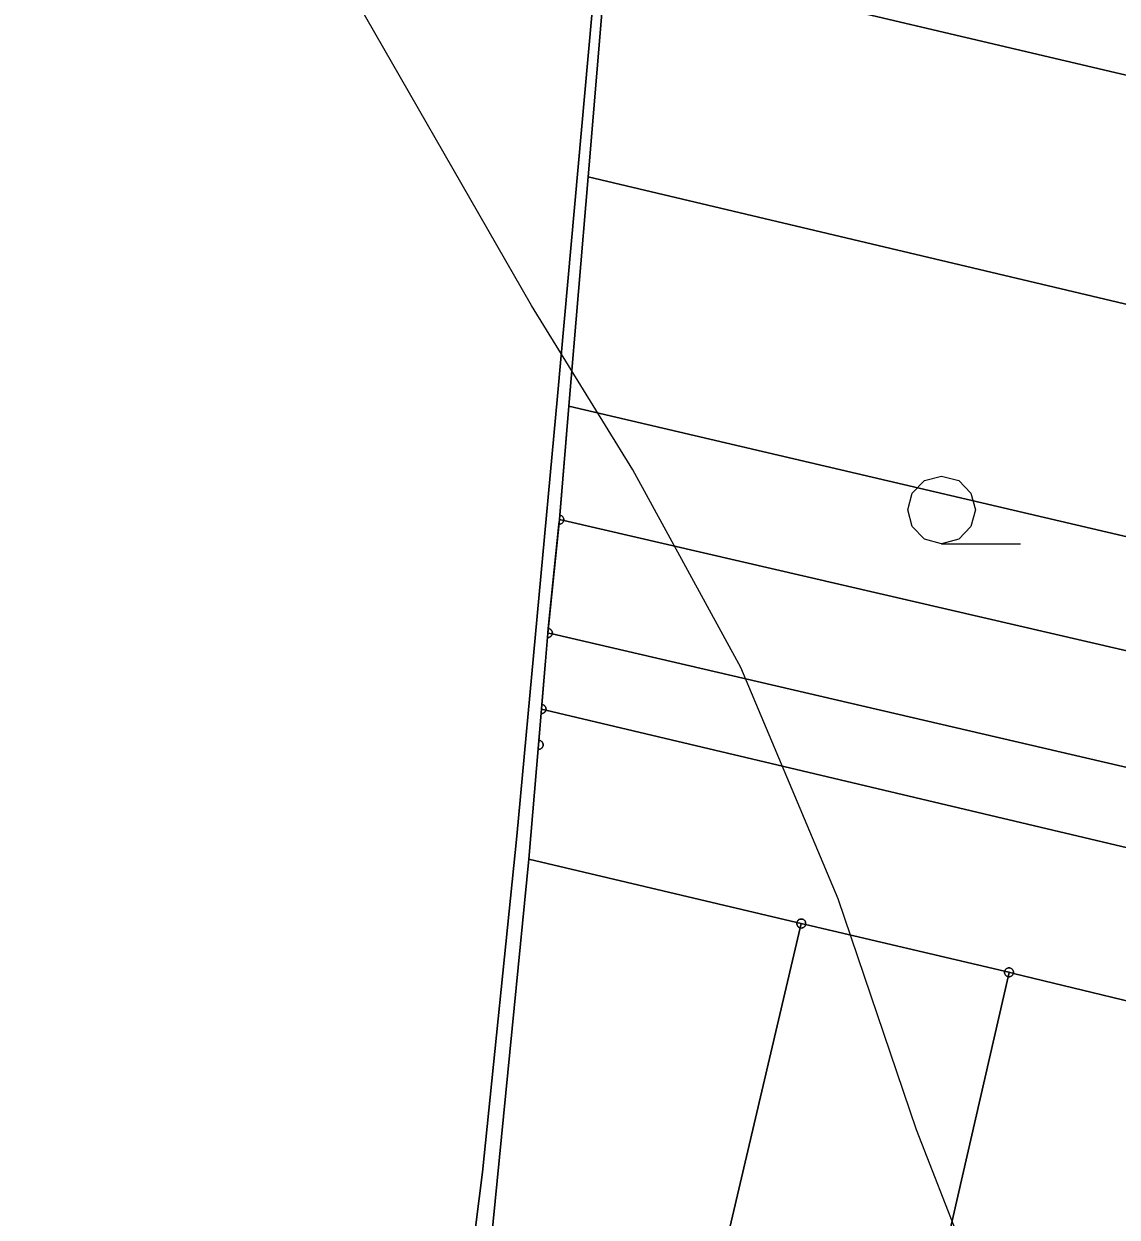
# Model space of a CAD drawing. Extents: x -645676 to -642474, y -1077513 to -1072613.
# Drawn here: x -645010.7 to -644889.5, y -1074288 to -1074155.6 of the extents above; entities that cross this region are included whole.
import ezdxf

# ---------------------------------------------------------------- set-up
doc = ezdxf.new("R2010")
doc.units = 0
for name, color, linetype in [('KN', 7, 'Continuous'), ('KULTURY_STAV', 7, 'Continuous'), ('KULTURY_ZNACKY', 7, 'Continuous'), ('Obvod_KP_', 7, 'Continuous'), ('OBVOD_PU', 7, 'Continuous'), ('VRSTEVNICE', 7, 'Continuous')]:
    doc.layers.add(name, color=color, linetype=linetype)

# ---------------------------------------------------------------- blocks, each defined once
blk = doc.blocks.new('3$0400')
blk.add_lwpolyline([(0, 0), (-0.38, 0.1), (-0.65, 0.38), (-0.75, 0.75), (-0.65, 1.12), (-0.38, 1.4), (0, 1.5), (0.38, 1.4), (0.65, 1.12), (0.75, 0.75), (0.65, 0.38), (0.38, 0.1), (0, 0), (1.75, 0)])

msp = doc.modelspace()

# ---------------------------------------------------------------- linework, layer by layer
at = {"layer": 'KN'}
for points in [[(-644844.96, -1074145.63), (-644846.02, -1074150.41), (-644848.06, -1074159.6), (-644851.31, -1074159.13), (-644852.19, -1074163.1), (-644849.1, -1074163.85), (-644850.3, -1074169.7), (-644850.42, -1074170.25), (-644855.39, -1074169.1), (-644946.06, -1074147.76), (-644943.93, -1074121.13)], [(-644850.42, -1074170.25), (-644852.74, -1074182.62), (-644854.55, -1074190.26), (-644855.44, -1074194.56), (-644865.67, -1074192.14), (-644948.13, -1074172.61), (-644946.06, -1074147.76), (-644855.39, -1074169.1)], [(-644865.67, -1074192.14), (-644868.15, -1074202.33), (-644863.78, -1074203.61), (-644867.36, -1074217.45), (-644950.25, -1074198.06), (-644948.13, -1074172.61)], [(-644867.36, -1074217.45), (-644859.65, -1074219.22), (-644861.89, -1074231.34), (-644950.82, -1074210.74), (-644950.82, -1074210.72), (-644950.81, -1074210.63), (-644950.82, -1074210.54), (-644950.84, -1074210.46), (-644950.88, -1074210.38), (-644950.93, -1074210.31), (-644950.99, -1074210.25), (-644951.06, -1074210.2), (-644951.14, -1074210.16), (-644951.22, -1074210.14), (-644951.27, -1074210.13), (-644950.25, -1074198.06)], [(-644950.82, -1074210.74), (-644951.3, -1074210.63), (-644951.3, -1074210.62), (-644951.31, -1074210.62), (-644951.27, -1074210.13), (-644951.22, -1074210.14), (-644951.14, -1074210.16), (-644951.06, -1074210.2), (-644950.99, -1074210.25), (-644950.93, -1074210.31), (-644950.88, -1074210.38), (-644950.84, -1074210.46), (-644950.82, -1074210.54), (-644950.81, -1074210.63), (-644950.82, -1074210.72)], [(-644950.82, -1074210.74), (-644950.84, -1074210.8), (-644950.88, -1074210.88), (-644950.93, -1074210.95), (-644950.99, -1074211.01), (-644951.06, -1074211.06), (-644951.14, -1074211.1), (-644951.22, -1074211.12), (-644951.31, -1074211.13), (-644951.36, -1074211.13), (-644951.31, -1074210.64), (-644951.3, -1074210.64), (-644951.3, -1074210.63)], [(-644951.3, -1074210.63), (-644951.3, -1074210.64), (-644951.31, -1074210.64), (-644951.31, -1074210.63)], [(-644952.1, -1074223.32), (-644952.12, -1074223.38), (-644952.16, -1074223.46), (-644952.21, -1074223.53), (-644952.27, -1074223.59), (-644952.34, -1074223.64), (-644952.42, -1074223.68), (-644952.5, -1074223.7), (-644952.59, -1074223.71), (-644952.63, -1074223.71), (-644952.59, -1074223.22), (-644952.58, -1074223.22), (-644952.58, -1074223.21)], [(-644952.1, -1074223.32), (-644952.58, -1074223.21), (-644952.58, -1074223.2), (-644952.59, -1074223.2), (-644952.54, -1074222.71), (-644952.5, -1074222.72), (-644952.42, -1074222.74), (-644952.34, -1074222.78), (-644952.27, -1074222.83), (-644952.21, -1074222.89), (-644952.16, -1074222.96), (-644952.12, -1074223.04), (-644952.1, -1074223.12), (-644952.09, -1074223.21), (-644952.1, -1074223.3)], [(-644952.58, -1074223.21), (-644952.58, -1074223.22), (-644952.59, -1074223.22), (-644952.59, -1074223.21)], [(-644952.81, -1074231.76), (-644953.28, -1074231.65), (-644953.28, -1074231.64), (-644953.29, -1074231.64), (-644953.25, -1074231.15), (-644953.2, -1074231.16), (-644953.12, -1074231.18), (-644953.04, -1074231.22), (-644952.97, -1074231.27), (-644952.91, -1074231.33), (-644952.86, -1074231.4), (-644952.82, -1074231.48), (-644952.8, -1074231.56), (-644952.79, -1074231.65), (-644952.8, -1074231.74)], [(-644952.81, -1074231.76), (-644952.82, -1074231.82), (-644952.86, -1074231.9), (-644952.91, -1074231.97), (-644952.97, -1074232.03), (-644953.04, -1074232.08), (-644953.12, -1074232.12), (-644953.2, -1074232.14), (-644953.29, -1074232.15), (-644953.33, -1074232.15), (-644953.29, -1074231.66), (-644953.28, -1074231.66), (-644953.28, -1074231.65)], [(-644953.28, -1074231.65), (-644953.28, -1074231.66), (-644953.29, -1074231.66), (-644953.29, -1074231.65)], [(-644953.66, -1074236.12), (-644953.62, -1074235.63), (-644953.61, -1074235.63), (-644953.61, -1074235.62), (-644953.61, -1074235.61), (-644953.62, -1074235.61), (-644953.58, -1074235.12), (-644953.53, -1074235.13), (-644953.45, -1074235.15), (-644953.37, -1074235.19), (-644953.3, -1074235.24), (-644953.24, -1074235.3), (-644953.19, -1074235.37), (-644953.15, -1074235.45), (-644953.13, -1074235.53), (-644953.12, -1074235.62), (-644953.13, -1074235.71), (-644953.15, -1074235.79), (-644953.19, -1074235.87), (-644953.24, -1074235.94), (-644953.3, -1074236), (-644953.37, -1074236.05), (-644953.45, -1074236.09), (-644953.53, -1074236.11), (-644953.62, -1074236.12)], [(-644924.98, -1074255.33), (-644924.98, -1074255.35), (-644924.99, -1074255.44), (-644924.98, -1074255.53), (-644924.96, -1074255.61), (-644924.92, -1074255.69), (-644924.87, -1074255.76), (-644924.81, -1074255.82), (-644924.74, -1074255.87), (-644924.66, -1074255.91), (-644924.6, -1074255.93), (-644933.82, -1074295.14), (-644934.66, -1074298.64), (-644955.83, -1074292.87), (-644956.81, -1074297.28), (-644959.82, -1074310.13), (-644960.78, -1074309.91), (-644954.72, -1074248.3)], [(-644924, -1074255.55), (-644924.48, -1074255.44), (-644924.48, -1074255.43), (-644924.49, -1074255.43), (-644924.5, -1074255.43), (-644924.5, -1074255.44), (-644924.98, -1074255.33), (-644924.96, -1074255.27), (-644924.92, -1074255.19), (-644924.87, -1074255.12), (-644924.81, -1074255.06), (-644924.74, -1074255.01), (-644924.66, -1074254.97), (-644924.58, -1074254.95), (-644924.49, -1074254.94), (-644924.4, -1074254.95), (-644924.32, -1074254.97), (-644924.24, -1074255.01), (-644924.17, -1074255.06), (-644924.11, -1074255.12), (-644924.06, -1074255.19), (-644924.02, -1074255.27), (-644924, -1074255.35), (-644923.99, -1074255.44), (-644924, -1074255.53)], [(-644924.5, -1074255.44), (-644924.5, -1074255.45), (-644924.49, -1074255.45), (-644924.6, -1074255.93), (-644924.66, -1074255.91), (-644924.74, -1074255.87), (-644924.81, -1074255.82), (-644924.87, -1074255.76), (-644924.92, -1074255.69), (-644924.96, -1074255.61), (-644924.98, -1074255.53), (-644924.99, -1074255.44), (-644924.98, -1074255.35), (-644924.98, -1074255.33)], [(-644924, -1074255.55), (-644924.02, -1074255.61), (-644924.06, -1074255.69), (-644924.11, -1074255.76), (-644924.17, -1074255.82), (-644924.24, -1074255.87), (-644924.32, -1074255.91), (-644924.4, -1074255.93), (-644924.49, -1074255.94), (-644924.58, -1074255.93), (-644924.6, -1074255.93), (-644924.49, -1074255.45), (-644924.48, -1074255.45), (-644924.48, -1074255.44)], [(-644924.49, -1074255.44), (-644924.49, -1074255.45), (-644924.5, -1074255.45), (-644924.5, -1074255.44)], [(-644924.48, -1074255.44), (-644924.48, -1074255.45), (-644924.49, -1074255.45), (-644924.49, -1074255.44)], [(-644900.96, -1074260.97), (-644901.43, -1074260.85), (-644901.43, -1074260.84), (-644901.44, -1074260.84), (-644901.45, -1074260.84), (-644901.45, -1074260.85), (-644901.93, -1074260.74), (-644901.91, -1074260.68), (-644901.87, -1074260.6), (-644901.82, -1074260.53), (-644901.76, -1074260.47), (-644901.69, -1074260.42), (-644901.61, -1074260.38), (-644901.53, -1074260.36), (-644901.44, -1074260.35), (-644901.35, -1074260.36), (-644901.27, -1074260.38), (-644901.19, -1074260.42), (-644901.12, -1074260.47), (-644901.06, -1074260.53), (-644901.01, -1074260.6), (-644900.97, -1074260.68), (-644900.95, -1074260.76), (-644900.94, -1074260.85), (-644900.95, -1074260.94)], [(-644901.45, -1074260.85), (-644901.45, -1074260.86), (-644901.44, -1074260.86), (-644901.55, -1074261.34), (-644901.61, -1074261.32), (-644901.69, -1074261.28), (-644901.76, -1074261.23), (-644901.82, -1074261.17), (-644901.87, -1074261.1), (-644901.91, -1074261.02), (-644901.93, -1074260.94), (-644901.94, -1074260.85), (-644901.93, -1074260.76), (-644901.93, -1074260.74)], [(-644900.96, -1074260.97), (-644900.97, -1074261.02), (-644901.01, -1074261.1), (-644901.06, -1074261.17), (-644901.12, -1074261.23), (-644901.19, -1074261.28), (-644901.27, -1074261.32), (-644901.35, -1074261.34), (-644901.44, -1074261.35), (-644901.53, -1074261.34), (-644901.55, -1074261.34), (-644901.44, -1074260.86), (-644901.43, -1074260.86), (-644901.43, -1074260.85)], [(-644901.44, -1074260.85), (-644901.44, -1074260.86), (-644901.45, -1074260.86), (-644901.45, -1074260.85)], [(-644901.43, -1074260.85), (-644901.43, -1074260.86), (-644901.44, -1074260.86), (-644901.44, -1074260.85)]]:
    msp.add_lwpolyline(points, close=True, dxfattribs=at)
for points in [[(-644866.1, -1074243.32), (-644952.1, -1074223.32), (-644952.1, -1074223.3), (-644952.09, -1074223.21), (-644952.1, -1074223.12), (-644952.12, -1074223.04), (-644952.16, -1074222.96), (-644952.21, -1074222.89), (-644952.27, -1074222.83), (-644952.34, -1074222.78), (-644952.42, -1074222.74), (-644952.5, -1074222.72), (-644952.54, -1074222.71), (-644951.36, -1074211.13), (-644951.31, -1074211.13), (-644951.22, -1074211.12), (-644951.14, -1074211.1), (-644951.06, -1074211.06), (-644950.99, -1074211.01), (-644950.93, -1074210.95), (-644950.88, -1074210.88), (-644950.84, -1074210.8), (-644950.82, -1074210.74), (-644861.89, -1074231.34)], [(-644951.3, -1074210.63), (-644951.31, -1074210.63), (-644951.31, -1074210.62), (-644951.3, -1074210.62), (-644951.3, -1074210.63)], [(-644868.14, -1074251.83), (-644952.81, -1074231.76), (-644952.8, -1074231.74), (-644952.79, -1074231.65), (-644952.8, -1074231.56), (-644952.82, -1074231.48), (-644952.86, -1074231.4), (-644952.91, -1074231.33), (-644952.97, -1074231.27), (-644953.04, -1074231.22), (-644953.12, -1074231.18), (-644953.2, -1074231.16), (-644953.25, -1074231.15), (-644952.63, -1074223.71), (-644952.59, -1074223.71), (-644952.5, -1074223.7), (-644952.42, -1074223.68), (-644952.34, -1074223.64), (-644952.27, -1074223.59), (-644952.21, -1074223.53), (-644952.16, -1074223.46), (-644952.12, -1074223.38), (-644952.1, -1074223.32), (-644866.1, -1074243.32)], [(-644952.58, -1074223.21), (-644952.59, -1074223.21), (-644952.59, -1074223.2), (-644952.58, -1074223.2), (-644952.58, -1074223.21)], [(-644880.13, -1074266.01), (-644900.96, -1074260.97), (-644900.95, -1074260.94), (-644900.94, -1074260.85), (-644900.95, -1074260.76), (-644900.97, -1074260.68), (-644901.01, -1074260.6), (-644901.06, -1074260.53), (-644901.12, -1074260.47), (-644901.19, -1074260.42), (-644901.27, -1074260.38), (-644901.35, -1074260.36), (-644901.44, -1074260.35), (-644901.53, -1074260.36), (-644901.61, -1074260.38), (-644901.69, -1074260.42), (-644901.76, -1074260.47), (-644901.82, -1074260.53), (-644901.87, -1074260.6), (-644901.91, -1074260.68), (-644901.93, -1074260.74), (-644924, -1074255.55), (-644924, -1074255.53), (-644923.99, -1074255.44), (-644924, -1074255.35), (-644924.02, -1074255.27), (-644924.06, -1074255.19), (-644924.11, -1074255.12), (-644924.17, -1074255.06), (-644924.24, -1074255.01), (-644924.32, -1074254.97), (-644924.4, -1074254.95), (-644924.49, -1074254.94), (-644924.58, -1074254.95), (-644924.66, -1074254.97), (-644924.74, -1074255.01), (-644924.81, -1074255.06), (-644924.87, -1074255.12), (-644924.92, -1074255.19), (-644924.96, -1074255.27), (-644924.98, -1074255.33), (-644954.72, -1074248.3), (-644953.66, -1074236.12), (-644953.62, -1074236.12), (-644953.53, -1074236.11), (-644953.45, -1074236.09), (-644953.37, -1074236.05), (-644953.3, -1074236), (-644953.24, -1074235.94), (-644953.19, -1074235.87), (-644953.15, -1074235.79), (-644953.13, -1074235.71), (-644953.12, -1074235.62), (-644953.13, -1074235.53), (-644953.15, -1074235.45), (-644953.19, -1074235.37), (-644953.24, -1074235.3), (-644953.3, -1074235.24), (-644953.37, -1074235.19), (-644953.45, -1074235.15), (-644953.53, -1074235.13), (-644953.58, -1074235.12), (-644953.33, -1074232.15), (-644953.29, -1074232.15), (-644953.2, -1074232.14), (-644953.12, -1074232.12), (-644953.04, -1074232.08), (-644952.97, -1074232.03), (-644952.91, -1074231.97), (-644952.86, -1074231.9), (-644952.82, -1074231.82), (-644952.81, -1074231.76), (-644868.14, -1074251.83)], [(-644953.28, -1074231.65), (-644953.29, -1074231.65), (-644953.29, -1074231.64), (-644953.28, -1074231.64), (-644953.28, -1074231.65)], [(-644953.62, -1074235.63), (-644953.62, -1074235.62), (-644953.62, -1074235.61), (-644953.61, -1074235.61), (-644953.61, -1074235.62), (-644953.61, -1074235.63), (-644953.62, -1074235.63)], [(-644933.82, -1074295.14), (-644924.6, -1074255.93), (-644924.58, -1074255.93), (-644924.49, -1074255.94), (-644924.4, -1074255.93), (-644924.32, -1074255.91), (-644924.24, -1074255.87), (-644924.17, -1074255.82), (-644924.11, -1074255.76), (-644924.06, -1074255.69), (-644924.02, -1074255.61), (-644924, -1074255.55), (-644901.93, -1074260.74), (-644901.93, -1074260.76), (-644901.94, -1074260.85), (-644901.93, -1074260.94), (-644901.91, -1074261.02), (-644901.87, -1074261.1), (-644901.82, -1074261.17), (-644901.76, -1074261.23), (-644901.69, -1074261.28), (-644901.61, -1074261.32), (-644901.55, -1074261.34), (-644910.23, -1074299.21)], [(-644924.48, -1074255.44), (-644924.49, -1074255.44), (-644924.5, -1074255.44), (-644924.5, -1074255.43), (-644924.49, -1074255.43), (-644924.48, -1074255.43), (-644924.48, -1074255.44)], [(-644910.23, -1074299.21), (-644901.55, -1074261.34), (-644901.53, -1074261.34), (-644901.44, -1074261.35), (-644901.35, -1074261.34), (-644901.27, -1074261.32), (-644901.19, -1074261.28), (-644901.12, -1074261.23), (-644901.06, -1074261.17), (-644901.01, -1074261.1), (-644900.97, -1074261.02), (-644900.96, -1074260.97), (-644880.13, -1074266.01)], [(-644901.43, -1074260.85), (-644901.44, -1074260.85), (-644901.45, -1074260.85), (-644901.45, -1074260.84), (-644901.44, -1074260.84), (-644901.43, -1074260.84), (-644901.43, -1074260.85)]]:
    msp.add_lwpolyline(points, dxfattribs=at)
at = {"layer": 'KULTURY_STAV'}
for points in [[(-644944.59, -1074120), (-644943.78, -1074120.2), (-644943.93, -1074121.13), (-644946.06, -1074147.76), (-644948.13, -1074172.61), (-644950.25, -1074198.06), (-644951.31, -1074210.63), (-644952.59, -1074223.21), (-644953.29, -1074231.65), (-644953.62, -1074235.62), (-644954.72, -1074248.3), (-644960.78, -1074309.91), (-644960.92, -1074311.27), (-644961.13, -1074313.43), (-645034.15, -1074297.33)], [(-645012.27, -1074299.94), (-644986.12, -1074304.12), (-644968.24, -1074307.21), (-644962.29, -1074302.34), (-644961.66, -1074297.33), (-644959.85, -1074283.01), (-644956.02, -1074245.75), (-644951.54, -1074196.95), (-644944.68, -1074120.96), (-644944.59, -1074120)], [(-644944.68, -1074120.96), (-644951.54, -1074196.95), (-644956.02, -1074245.75), (-644959.85, -1074283.01), (-644961.66, -1074297.33), (-644962.29, -1074302.34), (-644968.24, -1074307.21), (-644986.12, -1074304.12), (-645012.27, -1074299.94)], [(-644960.78, -1074309.91), (-644954.72, -1074248.3), (-644953.62, -1074235.62), (-644953.29, -1074231.65), (-644952.59, -1074223.21), (-644951.31, -1074210.63), (-644950.25, -1074198.06), (-644948.13, -1074172.61), (-644946.06, -1074147.76)]]:
    msp.add_lwpolyline(points, dxfattribs=at)
at = {"layer": 'Obvod_KP_'}
msp.add_lwpolyline([(-645009.78, -1074485.92), (-645001.96, -1074394.71), (-644998.95, -1074360.18), (-644995.88, -1074320.46), (-644995.74, -1074318.77), (-644961.12, -1074326.55), (-644961.13, -1074313.43), (-644960.92, -1074311.27), (-644960.78, -1074309.91), (-644954.72, -1074248.3), (-644953.62, -1074235.62), (-644953.29, -1074231.65), (-644952.59, -1074223.21), (-644951.31, -1074210.63), (-644950.25, -1074198.06), (-644948.13, -1074172.61), (-644946.06, -1074147.76)], dxfattribs=at)
at = {"layer": 'OBVOD_PU'}
for points in [[(-644946.06, -1074147.76), (-644948.13, -1074172.61), (-644950.25, -1074198.06), (-644951.31, -1074210.63), (-644952.59, -1074223.21), (-644953.29, -1074231.65), (-644953.62, -1074235.62), (-644954.72, -1074248.3), (-644960.78, -1074309.91), (-644960.92, -1074311.27), (-644961.13, -1074313.43), (-644961.12, -1074326.55), (-644995.74, -1074318.77), (-644995.88, -1074320.46), (-644998.95, -1074360.18), (-645001.96, -1074394.71), (-645009.78, -1074485.92), (-645008.4, -1074512.07), (-645008.16, -1074516.59), (-645007.84, -1074522.56), (-644978.74, -1074528.27), (-644024.22, -1074566.94)], [(-645009.78, -1074485.92), (-645001.96, -1074394.71), (-644998.95, -1074360.18), (-644995.88, -1074320.46), (-644995.74, -1074318.77), (-644961.12, -1074326.55), (-644961.13, -1074313.43), (-644960.92, -1074311.27), (-644960.78, -1074309.91), (-644954.72, -1074248.3), (-644953.62, -1074235.62), (-644953.29, -1074231.65), (-644952.59, -1074223.21), (-644951.31, -1074210.63), (-644950.25, -1074198.06), (-644948.13, -1074172.61), (-644946.06, -1074147.76)]]:
    msp.add_lwpolyline(points, dxfattribs=at)
at = {"layer": 'VRSTEVNICE'}
msp.add_lwpolyline([(-644771.4, -1074445.53), (-644788.49, -1074425.02), (-644798.61, -1074414.76), (-644812.71, -1074402.66), (-644840.91, -1074375.6), (-644858.28, -1074360.08), (-644875.39, -1074346.06), (-644873.06, -1074335.19), (-644879.53, -1074331.05), (-644884.44, -1074327.68), (-644888.9, -1074321.91), (-644895.74, -1074311.65), (-644906.7, -1074291.14), (-644911.69, -1074278.33), (-644920.38, -1074252.69), (-644931.2, -1074227.05), (-644943.16, -1074205.12), (-644954.41, -1074186.89), (-644976.63, -1074148.15), (-645003.55, -1074091.18), (-645014.8, -1074063.84)], dxfattribs=at)

# ---------------------------------------------------------------- block references
at = {"layer": 'KULTURY_ZNACKY', "xscale": 5, "yscale": 5}
msp.add_blockref('3$0400', (-644908.93, -1074213.3), dxfattribs=at)

doc.saveas('drawing.dxf')
